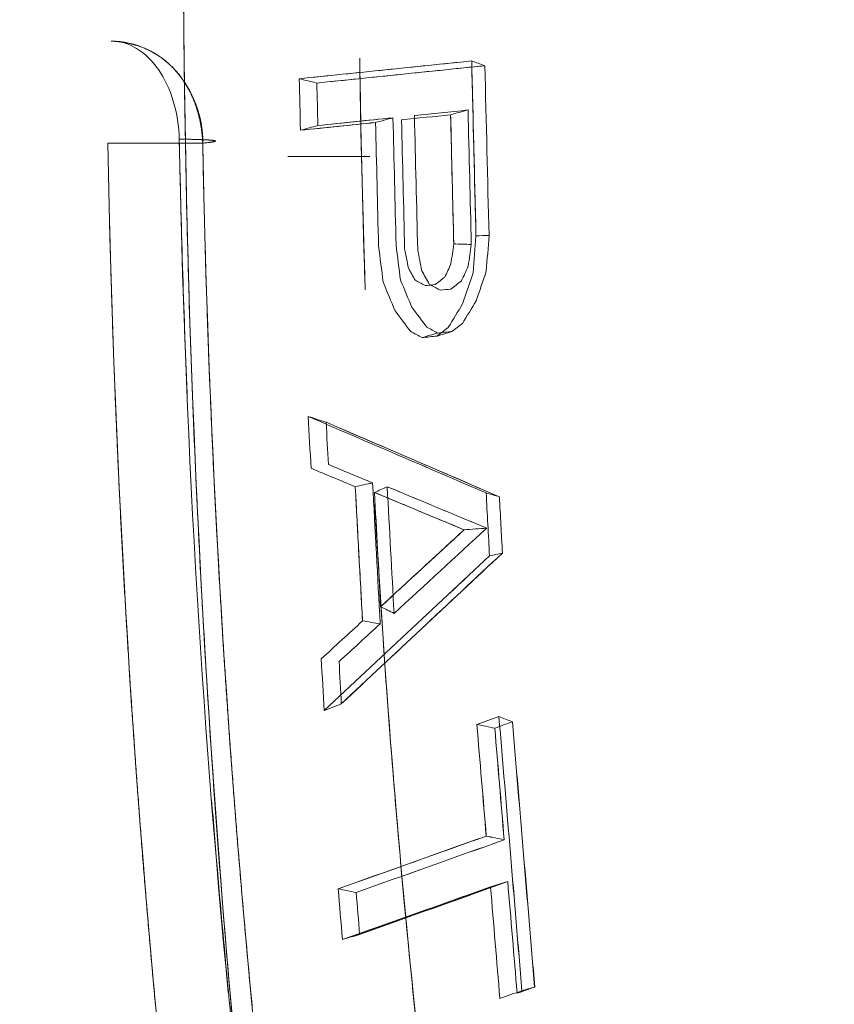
# Model space of a CAD drawing. Header units: millimetres. Extents: x -10 to 594, y 0 to 420.
# Tile 348 of 656: x 203.294 to 203.598, y 280.612 to 280.98. Entities that reach past the tile are written whole.
import ezdxf

# ---------------------------------------------------------------- set-up
doc = ezdxf.new("R2010")
doc.units = ezdxf.units.MM
doc.layers.add('1', color=7, linetype='Continuous', true_color=0xffffff)

msp = doc.modelspace()

# ---------------------------------------------------------------- linework, layer by layer
at = {"layer": '1', "color": 155, "linetype": 'Continuous', "lineweight": 18}
for points, knots in [([(203.4531, 283.65714), (203.36863, 283.65731), (203.20056, 283.62298), (202.87891, 283.42161), (202.5248, 282.9323), (202.23691, 282.05317), (202.13431, 281.01625), (202.23691, 279.97932), (202.5248, 279.10019), (202.87891, 278.61088), (203.20056, 278.40951), (203.36863, 278.37518), (203.4531, 278.37535)], [0, 0, 0, 0, 0.062502, 0.125002, 0.250001, 0.375001, 0.5, 0.624999, 0.749999, 0.874998, 0.937498, 1, 1, 1, 1]), ([(203.45309, 278.37538), (203.36863, 278.3752), (203.20057, 278.40953), (202.87892, 278.61091), (202.52481, 279.10021), (202.23693, 279.97933), (202.13433, 281.01625), (202.23693, 282.05316), (202.52481, 282.93228), (202.87892, 283.42159), (203.20057, 283.62296), (203.36863, 283.65729), (203.45309, 283.65711)], [0, 0, 0, 0, 0.062498, 0.124998, 0.249999, 0.374999, 0.5, 0.625001, 0.750001, 0.875002, 0.937502, 1, 1, 1, 1]), ([(203.56889, 278.40211), (203.48595, 278.40193), (203.32101, 278.43591), (203.00551, 278.63525), (202.65827, 279.11961), (202.37574, 279.98983), (202.27497, 281.01625), (202.37574, 282.04267), (202.65827, 282.91289), (203.00551, 283.39724), (203.32101, 283.59658), (203.48595, 283.63056), (203.56889, 283.63038)], [0, 0, 0, 0, 0.062503, 0.125003, 0.250002, 0.375001, 0.5, 0.624999, 0.749998, 0.874997, 0.937497, 1, 1, 1, 1]), ([(203.48933, 283.62522), (203.43327, 283.61791), (203.29574, 283.58054), (203.00553, 283.39718), (202.65829, 282.91284), (202.37578, 282.04264), (202.27501, 281.01625), (202.37578, 279.98985), (202.65829, 279.11965), (203.00553, 278.63531), (203.27172, 278.46713), (203.38357, 278.42965), (203.41425, 278.42178)], [0, 0, 0, 0, 0.045132, 0.111558, 0.24441, 0.377262, 0.510113, 0.642965, 0.775817, 0.908668, 0.975094, 1, 1, 1, 1]), ([(203.76163, 283.58571), (203.68121, 283.58588), (203.52139, 283.55248), (203.21596, 283.35655), (202.87999, 282.88048), (202.60633, 282.02513), (202.5086, 281.01625), (202.60633, 280.00736), (202.87999, 279.15202), (203.21596, 278.67594), (203.52139, 278.48001), (203.68121, 278.44661), (203.76163, 278.44678)], [0, 0, 0, 0, 0.062503, 0.125003, 0.250002, 0.375001, 0.5, 0.624999, 0.749998, 0.874997, 0.937497, 1, 1, 1, 1]), ([(203.76162, 278.44682), (203.68122, 278.44665), (203.5214, 278.48005), (203.21598, 278.67598), (202.88001, 279.15205), (202.60636, 280.00738), (202.50864, 281.01625), (202.60636, 282.02511), (202.88001, 282.88045), (203.21598, 283.35651), (203.5214, 283.55244), (203.68122, 283.58584), (203.76162, 283.58567)], [0, 0, 0, 0, 0.062497, 0.124997, 0.249998, 0.374999, 0.5, 0.625001, 0.750002, 0.875003, 0.937503, 1, 1, 1, 1]), ([(203.32894, 283.56116), (203.25205, 283.52801), (203.02041, 283.37952), (202.67821, 282.90175), (202.39765, 282.03664), (202.2976, 281.01625), (202.39765, 279.99585), (202.67821, 279.13074), (203.02041, 278.65297), (203.25205, 278.50448), (203.32894, 278.47133)], [0, 0, 0, 0, 0.069043, 0.212695, 0.356348, 0.5, 0.643652, 0.787305, 0.930957, 1, 1, 1, 1]), ([(203.32894, 278.47133), (203.25205, 278.50448), (203.02041, 278.65297), (202.67821, 279.13074), (202.39765, 279.99585), (202.2976, 281.01625), (202.39765, 282.03664), (202.67821, 282.90175), (203.02041, 283.37952), (203.25205, 283.52801), (203.32894, 283.56116)], [0, 0, 0, 0, 0.069043, 0.212695, 0.356348, 0.5, 0.643652, 0.787305, 0.930957, 1, 1, 1, 1]), ([(203.87674, 278.47357), (203.79781, 278.47341), (203.64099, 278.50646), (203.34149, 278.70034), (203.01215, 279.17146), (202.74375, 280.01789), (202.64785, 281.01625), (202.74375, 282.01461), (203.01215, 282.86104), (203.34149, 283.33215), (203.64099, 283.52603), (203.79781, 283.55909), (203.87674, 283.55892)], [0, 0, 0, 0, 0.0625, 0.125, 0.25, 0.375, 0.5, 0.625, 0.75, 0.875, 0.9375, 1, 1, 1, 1]), ([(203.87674, 283.55892), (203.79781, 283.55909), (203.64099, 283.52603), (203.34149, 283.33215), (203.01215, 282.86104), (202.74375, 282.01461), (202.64785, 281.01625), (202.74375, 280.01789), (203.01215, 279.17146), (203.34149, 278.70034), (203.64099, 278.50646), (203.79781, 278.47341), (203.87674, 278.47357)], [0, 0, 0, 0, 0.0625, 0.125, 0.25, 0.375, 0.5, 0.625, 0.75, 0.875, 0.9375, 1, 1, 1, 1]), ([(203.89065, 278.4889), (203.81225, 278.48873), (203.6565, 278.52159), (203.35905, 278.7143), (203.032, 279.18258), (202.76552, 280.0239), (202.67033, 281.01625), (202.76552, 282.00859), (203.032, 282.84992), (203.35905, 283.31819), (203.6565, 283.51091), (203.81225, 283.54376), (203.89065, 283.54359)], [0, 0, 0, 0, 0.0625, 0.125, 0.25, 0.375, 0.5, 0.625, 0.75, 0.875, 0.9375, 1, 1, 1, 1]), ([(203.89065, 283.54359), (203.81225, 283.54376), (203.6565, 283.51091), (203.35905, 283.31819), (203.032, 282.84992), (202.76552, 282.00859), (202.67033, 281.01625), (202.76552, 280.0239), (203.032, 279.18258), (203.35905, 278.7143), (203.6565, 278.52159), (203.81225, 278.48873), (203.89065, 278.4889)], [0, 0, 0, 0, 0.0625, 0.125, 0.25, 0.375, 0.5, 0.625, 0.75, 0.875, 0.9375, 1, 1, 1, 1]), ([(203.9277, 283.34978), (203.85515, 283.34994), (203.71099, 283.3196), (203.43567, 283.14166), (203.13328, 282.7093), (202.88785, 281.93249), (202.80052, 281.01625), (202.88785, 280.1), (203.13328, 279.32319), (203.43567, 278.89083), (203.71099, 278.71289), (203.85515, 278.68255), (203.9277, 278.68271)], [0, 0, 0, 0, 0.0625, 0.125, 0.25, 0.375, 0.5, 0.625, 0.75, 0.875, 0.9375, 1, 1, 1, 1]), ([(203.9277, 278.68271), (203.85515, 278.68255), (203.71099, 278.71289), (203.43567, 278.89083), (203.13328, 279.32319), (202.88785, 280.1), (202.80052, 281.01625), (202.88785, 281.93249), (203.13328, 282.7093), (203.43567, 283.14166), (203.71099, 283.3196), (203.85515, 283.34994), (203.9277, 283.34978)], [0, 0, 0, 0, 0.0625, 0.125, 0.25, 0.375, 0.5, 0.625, 0.75, 0.875, 0.9375, 1, 1, 1, 1]), ([(204.40352, 278.79375), (204.33394, 278.7936), (204.19588, 278.82249), (203.93276, 278.99196), (203.64432, 279.40375), (203.41025, 280.1436), (203.32698, 281.01625), (203.41025, 281.88889), (203.64432, 282.62874), (203.93276, 283.04053), (204.19588, 283.21), (204.33394, 283.23889), (204.40352, 283.23875)], [0, 0, 0, 0, 0.0625, 0.125, 0.25, 0.375, 0.5, 0.625, 0.75, 0.875, 0.9375, 1, 1, 1, 1]), ([(204.40352, 283.23875), (204.40271, 283.23875), (204.40107, 283.23875), (204.39862, 283.23873), (204.39617, 283.23871), (204.39372, 283.23867), (204.39127, 283.23862), (204.38882, 283.23856), (204.38637, 283.23849), (204.38392, 283.23841), (204.38148, 283.23831), (204.37903, 283.2382), (204.37658, 283.23808), (204.37414, 283.23795), (204.37169, 283.23781), (204.36925, 283.23765), (204.36681, 283.23748), (204.36437, 283.2373), (204.36193, 283.23711), (204.35949, 283.23691), (204.35705, 283.23669), (204.35461, 283.23646), (204.35217, 283.23622), (204.34973, 283.23597), (204.34729, 283.23571), (204.34486, 283.23543), (204.34242, 283.23515), (204.33999, 283.23485), (204.33755, 283.23453), (204.33512, 283.23421), (204.33269, 283.23388), (204.33026, 283.23353), (204.32782, 283.23317), (204.32539, 283.2328), (204.32296, 283.23242), (204.32053, 283.23202), (204.31811, 283.23161), (204.31568, 283.2312), (204.31325, 283.23076), (204.31082, 283.23032), (204.3084, 283.22987), (204.30597, 283.2294), (204.30355, 283.22892), (204.30113, 283.22843), (204.2987, 283.22793), (204.29628, 283.22741), (204.29386, 283.22689), (204.29144, 283.22635), (204.28902, 283.2258), (204.2866, 283.22524), (204.28418, 283.22466), (204.28176, 283.22408), (204.27934, 283.22348), (204.27692, 283.22287), (204.27451, 283.22225), (204.27209, 283.22161), (204.26968, 283.22097), (204.26726, 283.22031), (204.26485, 283.21964), (204.26243, 283.21896), (204.26002, 283.21827), (204.25761, 283.21756), (204.2552, 283.21684), (204.25279, 283.21611), (204.25038, 283.21537), (204.24797, 283.21462), (204.24556, 283.21385), (204.24315, 283.21308), (204.24074, 283.21229), (204.23834, 283.21149), (204.23593, 283.21067), (204.23352, 283.20985), (204.23112, 283.20901), (204.22871, 283.20816), (204.22631, 283.2073), (204.22391, 283.20643), (204.2215, 283.20555), (204.2191, 283.20465), (204.2167, 283.20374), (204.2143, 283.20282), (204.2119, 283.20189), (204.2095, 283.20094), (204.2071, 283.19999), (204.2047, 283.19902), (204.2023, 283.19804), (204.1999, 283.19705), (204.18479, 283.19072), (204.15713, 283.17787), (204.1173, 283.15582), (204.07802, 283.13051), (204.03929, 283.10193), (203.99797, 283.06746), (203.95432, 283.02621), (203.90866, 282.97716), (203.86414, 282.9233), (203.82084, 282.86476), (203.77892, 282.80184), (203.73854, 282.73473), (203.69979, 282.66355), (203.6627, 282.5884), (203.62734, 282.50947), (203.59381, 282.42691), (203.56215, 282.34083), (203.52913, 282.2415), (203.49572, 282.1281), (203.46318, 281.99979), (203.43707, 281.87842), (203.41636, 281.76547), (203.40009, 281.66198), (203.38623, 281.55674), (203.37481, 281.44998), (203.36586, 281.34218), (203.35944, 281.23381), (203.35559, 281.12513), (203.35431, 281.01625), (203.35559, 280.90737), (203.35944, 280.79869), (203.36586, 280.69032), (203.37481, 280.58252), (203.38623, 280.47576), (203.40009, 280.37052), (203.41635, 280.26703), (203.435, 280.16536), (203.45597, 280.06574), (203.47923, 279.96839), (203.50473, 279.87344), (203.53242, 279.78108), (203.56215, 279.69166), (203.5938, 279.60559), (203.62734, 279.52303), (203.66269, 279.44409), (203.69978, 279.36894), (203.73854, 279.29777), (203.77891, 279.23066), (203.82084, 279.16773), (203.86414, 279.1092), (203.90865, 279.05534), (203.95432, 279.00629), (204.00109, 278.96208), (204.04887, 278.92281), (204.09755, 278.8886), (204.14711, 278.8595), (204.18209, 278.84287), (204.20193, 278.8346), (204.20637, 278.83279), (204.2108, 278.83103), (204.21523, 278.8293), (204.21967, 278.82762), (204.22411, 278.82598), (204.22855, 278.82438), (204.233, 278.82282), (204.23744, 278.8213), (204.24189, 278.81982), (204.24634, 278.81838), (204.25079, 278.81698), (204.25525, 278.81563), (204.2597, 278.81431), (204.26416, 278.81304), (204.26862, 278.8118), (204.27309, 278.81061), (204.27755, 278.80946), (204.28202, 278.80834), (204.28649, 278.80727), (204.29096, 278.80624), (204.29543, 278.80525), (204.29991, 278.8043), (204.30439, 278.8034), (204.30887, 278.80253), (204.31335, 278.8017), (204.31784, 278.80092), (204.32233, 278.80017), (204.32682, 278.79947), (204.33131, 278.79881), (204.33581, 278.79818), (204.3403, 278.7976), (204.3448, 278.79706), (204.34931, 278.79656), (204.35381, 278.7961), (204.35832, 278.79568), (204.36283, 278.7953), (204.36734, 278.79497), (204.37185, 278.79467), (204.37637, 278.79442), (204.38089, 278.7942), (204.38541, 278.79403), (204.38994, 278.79389), (204.39446, 278.7938), (204.39899, 278.79375), (204.40201, 278.79375), (204.40352, 278.79375)], [0, 0, 0, 0, 0.000746, 0.001492, 0.002237, 0.002983, 0.003728, 0.004473, 0.005218, 0.005962, 0.006707, 0.007451, 0.008195, 0.008939, 0.009683, 0.010427, 0.01117, 0.011913, 0.012657, 0.0134, 0.014143, 0.014885, 0.015628, 0.016371, 0.017113, 0.017855, 0.018598, 0.01934, 0.020082, 0.020824, 0.021566, 0.022307, 0.023049, 0.023791, 0.024532, 0.025274, 0.026015, 0.026757, 0.027498, 0.028239, 0.02898, 0.029722, 0.030463, 0.031204, 0.031945, 0.032686, 0.033427, 0.034168, 0.034909, 0.03565, 0.036391, 0.037132, 0.037874, 0.038615, 0.039356, 0.040097, 0.040838, 0.041579, 0.04232, 0.043062, 0.043803, 0.044545, 0.045286, 0.046027, 0.046769, 0.047511, 0.048252, 0.048994, 0.049736, 0.050478, 0.05122, 0.051962, 0.052705, 0.053447, 0.054189, 0.054932, 0.055675, 0.056418, 0.057161, 0.057904, 0.058647, 0.05939, 0.060134, 0.060878, 0.061621, 0.062365, 0.06311, 0.075698, 0.088229, 0.100725, 0.113207, 0.125697, 0.14129, 0.156857, 0.172441, 0.188081, 0.20372, 0.219302, 0.234867, 0.250452, 0.266047, 0.281627, 0.297231, 0.312895, 0.333766, 0.354549, 0.375329, 0.390906, 0.406468, 0.422052, 0.437697, 0.453344, 0.468917, 0.484456, 0.499999, 0.515541, 0.531079, 0.546652, 0.5623, 0.577944, 0.593528, 0.60909, 0.624668, 0.640257, 0.655835, 0.67144, 0.687107, 0.70277, 0.718373, 0.733954, 0.74955, 0.765134, 0.780698, 0.796281, 0.811921, 0.82756, 0.843143, 0.858711, 0.874306, 0.889914, 0.905519, 0.921164, 0.93689, 0.938265, 0.93964, 0.941013, 0.942387, 0.94376, 0.945132, 0.946504, 0.947876, 0.949247, 0.950618, 0.951989, 0.953359, 0.954729, 0.956099, 0.957469, 0.958839, 0.960208, 0.961578, 0.962947, 0.964317, 0.965686, 0.967055, 0.968425, 0.969794, 0.971164, 0.972534, 0.973903, 0.975274, 0.976644, 0.978014, 0.979385, 0.980756, 0.982128, 0.9835, 0.984872, 0.986244, 0.987618, 0.988991, 0.990365, 0.99174, 0.993115, 0.994491, 0.995867, 0.997244, 0.998622, 1, 1, 1, 1]), ([(203.47991, 278.4802), (203.41768, 278.4859), (203.27586, 278.52158), (202.98571, 278.70414), (202.6472, 279.17448), (202.37226, 280.01952), (202.27438, 281.01625), (202.33963, 281.68073), (202.40177, 281.98769)], [0, 0, 0, 0, 0.079048, 0.181376, 0.386032, 0.590688, 0.795344, 1, 1, 1, 1]), ([(202.40177, 281.98769), (202.33963, 281.68073), (202.27438, 281.01625), (202.37226, 280.01952), (202.6472, 279.17448), (202.98571, 278.70414), (203.27587, 278.52158), (203.41768, 278.4859), (203.47991, 278.4802)], [0, 0, 0, 0, 0.204656, 0.409312, 0.613968, 0.818624, 0.920952, 1, 1, 1, 1]), ([(203.35318, 280.9352), (203.35299, 280.94495), (203.35007, 280.95443), (203.3407, 280.9679), (203.33424, 280.97188), (203.32771, 280.9718)], [0, 0, 0, 0, 0.5, 0.5, 1, 1, 1, 1]), ([(203.32771, 280.9718), (203.33424, 280.97188), (203.3407, 280.9679), (203.35007, 280.95443), (203.35299, 280.94495), (203.35318, 280.9352)], [0, 0, 0, 0, 0.5, 0.5, 1, 1, 1, 1]), ([(203.32771, 280.9718), (203.33221, 280.97184), (203.34116, 280.96979), (203.35258, 280.96135), (203.36016, 280.94865), (203.36201, 280.9387), (203.36196, 280.9337)], [0, 0, 0, 0, 0.250002, 0.500004, 0.750005, 1, 1, 1, 1]), ([(203.36195, 280.9337), (203.36194, 280.93395), (203.36192, 280.93445), (203.36187, 280.93519), (203.36181, 280.93593), (203.36174, 280.93666), (203.36167, 280.93738), (203.36158, 280.93809), (203.36149, 280.93879), (203.36138, 280.93948), (203.36127, 280.94017), (203.36115, 280.94084), (203.36102, 280.94151), (203.36089, 280.94216), (203.36075, 280.94281), (203.3606, 280.94344), (203.36044, 280.94407), (203.36028, 280.94468), (203.36011, 280.94529), (203.35993, 280.94588), (203.35975, 280.94647), (203.35957, 280.94704), (203.35938, 280.94761), (203.35918, 280.94816), (203.35898, 280.94871), (203.35877, 280.94924), (203.35856, 280.94976), (203.35835, 280.95028), (203.35813, 280.95078), (203.35791, 280.95127), (203.35769, 280.95176), (203.35746, 280.95223), (203.35723, 280.95269), (203.357, 280.95315), (203.35676, 280.95359), (203.35653, 280.95402), (203.35629, 280.95445), (203.35605, 280.95487), (203.35581, 280.95527), (203.35556, 280.95567), (203.35532, 280.95606), (203.35508, 280.95644), (203.35483, 280.95681), (203.35459, 280.95717), (203.35434, 280.95752), (203.3541, 280.95787), (203.35385, 280.9582), (203.35361, 280.95853), (203.35336, 280.95885), (203.35312, 280.95916), (203.35288, 280.95947), (203.35263, 280.95976), (203.35239, 280.96005), (203.35215, 280.96033), (203.35164, 280.96093), (203.35083, 280.96181), (203.3497, 280.96294), (203.34853, 280.96399), (203.34733, 280.96497), (203.3461, 280.96588), (203.34484, 280.96672), (203.34355, 280.96749), (203.34223, 280.96819), (203.34089, 280.96882), (203.33953, 280.96939), (203.33814, 280.96989), (203.33672, 280.97034), (203.33529, 280.97072), (203.33382, 280.97105), (203.33233, 280.97132), (203.33082, 280.97153), (203.32927, 280.9717), (203.32823, 280.97176), (203.32771, 280.9718)], [0, 0, 0, 0, 0.012616, 0.025115, 0.037496, 0.049756, 0.061895, 0.073911, 0.085802, 0.097568, 0.109209, 0.120722, 0.132109, 0.143367, 0.154497, 0.165499, 0.176373, 0.187117, 0.197733, 0.208221, 0.21858, 0.228811, 0.238914, 0.24889, 0.258739, 0.268462, 0.278058, 0.287529, 0.296876, 0.306098, 0.315197, 0.324173, 0.333028, 0.341761, 0.350373, 0.358866, 0.36724, 0.375497, 0.383635, 0.391658, 0.399565, 0.407357, 0.415036, 0.422601, 0.430054, 0.437396, 0.444628, 0.45175, 0.458763, 0.465669, 0.472467, 0.479159, 0.485746, 0.492228, 0.498607, 0.527265, 0.555605, 0.583658, 0.611458, 0.639044, 0.666455, 0.693736, 0.720932, 0.748091, 0.775264, 0.802502, 0.829861, 0.857399, 0.885174, 0.913252, 0.941699, 0.970589, 1, 1, 1, 1]), ([(203.46238, 280.9644), (203.45165, 280.96329), (203.43018, 280.96107), (203.4087, 280.95885), (203.39797, 280.95774)], [0, 0, 0, 0, 0.500017, 1, 1, 1, 1]), ([(203.42263, 280.87888), (203.42248, 280.88321), (203.42154, 280.91201), (203.4209, 280.94085), (203.42059, 280.96537)], [0, 0, 0, 0, 0.150459, 1, 1, 1, 1]), ([(203.46398, 280.89911), (203.46371, 280.90999), (203.46318, 280.93176), (203.46265, 280.95352), (203.46238, 280.9644)], [0, 0, 0, 0, 0.500003, 1, 1, 1, 1]), ([(203.40455, 280.95613), (203.41501, 280.95721), (203.43593, 280.95937), (203.45684, 280.96153), (203.46729, 280.96261)], [0, 0, 0, 0, 0.499991, 1, 1, 1, 1]), ([(203.43298, 280.94317), (203.42817, 280.94267), (203.41882, 280.94171), (203.40948, 280.94074), (203.40494, 280.94027)], [0, 0, 0, 0, 0.515032, 1, 1, 1, 1]), ([(203.4545, 280.94428), (203.45469, 280.93648), (203.45509, 280.92041), (203.45548, 280.90433), (203.45568, 280.89606)], [0, 0, 0, 0, 0.485294, 1, 1, 1, 1]), ([(203.39844, 280.93849), (203.40326, 280.93898), (203.4126, 280.93995), (203.42194, 280.94092), (203.42648, 280.94139)], [0, 0, 0, 0, 0.51495, 1, 1, 1, 1]), ([(203.35318, 280.9352), (203.35339, 280.9352), (203.35382, 280.93519), (203.35443, 280.93518), (203.35503, 280.93517), (203.35561, 280.93516), (203.35617, 280.93515), (203.35671, 280.93513), (203.35724, 280.93512), (203.35775, 280.93511), (203.35824, 280.93509), (203.35872, 280.93508), (203.35918, 280.93507), (203.35963, 280.93505), (203.36006, 280.93504), (203.36048, 280.93503), (203.36089, 280.93501), (203.36128, 280.935), (203.36165, 280.93498), (203.36202, 280.93497), (203.36237, 280.93496), (203.3627, 280.93494), (203.36303, 280.93493), (203.36334, 280.93491), (203.36363, 280.93489), (203.36392, 280.93488), (203.36419, 280.93486), (203.36444, 280.93484), (203.36469, 280.93483), (203.36492, 280.93481), (203.36513, 280.93479), (203.36533, 280.93477), (203.36552, 280.93475), (203.3657, 280.93473), (203.36586, 280.93471), (203.366, 280.93468), (203.36615, 280.93466), (203.3663, 280.93463), (203.36643, 280.9346), (203.36653, 280.93457), (203.3666, 280.93453), (203.36664, 280.9345), (203.36664, 280.93446), (203.3666, 280.93442), (203.36653, 280.93438), (203.36641, 280.93434), (203.36625, 280.93429), (203.36605, 280.93425), (203.3658, 280.93419), (203.36551, 280.93414), (203.36516, 280.93408), (203.36477, 280.93402), (203.36432, 280.93396), (203.36381, 280.93389), (203.36325, 280.93383), (203.36264, 280.93376), (203.36218, 280.93372), (203.36195, 280.9337)], [0, 0, 0, 0, 0.016407, 0.032509, 0.048325, 0.063873, 0.079171, 0.094236, 0.109087, 0.123738, 0.138206, 0.152507, 0.166656, 0.180668, 0.194556, 0.208335, 0.222019, 0.23562, 0.249151, 0.262626, 0.276055, 0.289451, 0.302826, 0.316191, 0.329555, 0.342931, 0.356329, 0.369758, 0.383228, 0.396749, 0.410329, 0.423978, 0.437704, 0.451516, 0.465421, 0.479428, 0.493543, 0.513615, 0.534124, 0.555096, 0.576554, 0.598522, 0.621021, 0.644072, 0.667694, 0.691905, 0.716721, 0.742156, 0.768221, 0.794925, 0.822278, 0.850281, 0.878937, 0.908245, 0.938197, 0.968787, 1, 1, 1, 1]), ([(203.36196, 280.9337), (203.35606, 280.9337), (203.34425, 280.9337), (203.33244, 280.9337), (203.32653, 280.9337)], [0, 0, 0, 0, 0.5, 1, 1, 1, 1]), ([(203.59266, 279.57693), (203.59213, 279.57815), (203.59106, 279.5806), (203.58947, 279.58427), (203.58788, 279.58796), (203.5863, 279.59165), (203.58472, 279.59535), (203.58314, 279.59905), (203.58157, 279.60277), (203.58, 279.60649), (203.57844, 279.61022), (203.57688, 279.61396), (203.57533, 279.6177), (203.57378, 279.62145), (203.57223, 279.62521), (203.57069, 279.62898), (203.56915, 279.63275), (203.56762, 279.63654), (203.56609, 279.64033), (203.56456, 279.64412), (203.56304, 279.64793), (203.56153, 279.65174), (203.56001, 279.65556), (203.55851, 279.65939), (203.557, 279.66323), (203.5555, 279.66707), (203.55401, 279.67092), (203.55252, 279.67478), (203.55103, 279.67865), (203.54955, 279.68252), (203.54807, 279.6864), (203.54659, 279.69029), (203.54512, 279.69419), (203.54366, 279.69809), (203.5422, 279.702), (203.54074, 279.70592), (203.53929, 279.70985), (203.53784, 279.71379), (203.53639, 279.71773), (203.53495, 279.72168), (203.53352, 279.72564), (203.53208, 279.7296), (203.53066, 279.73357), (203.52923, 279.73755), (203.52781, 279.74154), (203.5264, 279.74554), (203.52499, 279.74954), (203.52358, 279.75355), (203.52218, 279.75757), (203.52078, 279.7616), (203.51939, 279.76563), (203.518, 279.76967), (203.51661, 279.77372), (203.51523, 279.77778), (203.51385, 279.78184), (203.51248, 279.78591), (203.51111, 279.78999), (203.50975, 279.79408), (203.50839, 279.79817), (203.50703, 279.80228), (203.50568, 279.80639), (203.50433, 279.8105), (203.50299, 279.81463), (203.50165, 279.81876), (203.50032, 279.8229), (203.49899, 279.82705), (203.49766, 279.8312), (203.49634, 279.83537), (203.49502, 279.83954), (203.49371, 279.84372), (203.4924, 279.8479), (203.49109, 279.8521), (203.48979, 279.8563), (203.48849, 279.86051), (203.4872, 279.86472), (203.48591, 279.86895), (203.47866, 279.89285), (203.46583, 279.93689), (203.44829, 280.00211), (203.43186, 280.06854), (203.41654, 280.13616), (203.40117, 280.21063), (203.38612, 280.29215), (203.37183, 280.38089), (203.35942, 280.47093), (203.35204, 280.53479), (203.34824, 280.57153), (203.34731, 280.58075), (203.34639, 280.58998), (203.3455, 280.59921), (203.34462, 280.60845), (203.34377, 280.61769), (203.34293, 280.62693), (203.34212, 280.63617), (203.34132, 280.64542), (203.34055, 280.65467), (203.33979, 280.66392), (203.33905, 280.67318), (203.33834, 280.68244), (203.33764, 280.6917), (203.33697, 280.70097), (203.33631, 280.71024), (203.33567, 280.71951), (203.33506, 280.72879), (203.33446, 280.73807), (203.33388, 280.74735), (203.33333, 280.75664), (203.33279, 280.76593), (203.33227, 280.77522), (203.33178, 280.78452), (203.3313, 280.79382), (203.33084, 280.80312), (203.3304, 280.81243), (203.32999, 280.82174), (203.32959, 280.83105), (203.32921, 280.84036), (203.32885, 280.84968), (203.32851, 280.859), (203.3282, 280.86833), (203.3279, 280.87766), (203.32762, 280.88699), (203.32736, 280.89632), (203.32712, 280.90566), (203.3269, 280.915), (203.3267, 280.92435), (203.32659, 280.93058), (203.32653, 280.9337)], [0, 0, 0, 0, 0.003334, 0.006668, 0.010001, 0.013334, 0.016667, 0.019999, 0.023331, 0.026663, 0.029995, 0.033326, 0.036657, 0.039988, 0.043319, 0.04665, 0.04998, 0.05331, 0.056641, 0.059971, 0.063301, 0.066631, 0.069961, 0.073291, 0.076622, 0.079952, 0.083282, 0.086612, 0.089942, 0.093273, 0.096603, 0.099934, 0.103265, 0.106596, 0.109927, 0.113259, 0.116591, 0.119922, 0.123255, 0.126587, 0.12992, 0.133253, 0.136587, 0.139921, 0.143255, 0.146589, 0.149925, 0.15326, 0.156596, 0.159932, 0.163269, 0.166607, 0.169945, 0.173283, 0.176622, 0.179962, 0.183302, 0.186643, 0.189985, 0.193327, 0.19667, 0.200014, 0.203358, 0.206703, 0.210049, 0.213395, 0.216742, 0.220091, 0.22344, 0.226789, 0.23014, 0.233492, 0.236844, 0.240197, 0.243552, 0.246907, 0.250263, 0.300419, 0.350452, 0.400423, 0.450393, 0.500423, 0.562917, 0.625316, 0.687743, 0.75032, 0.756607, 0.76289, 0.769169, 0.775445, 0.781717, 0.787986, 0.794251, 0.800513, 0.806772, 0.813029, 0.819282, 0.825533, 0.831781, 0.838027, 0.844271, 0.850513, 0.856752, 0.86299, 0.869226, 0.87546, 0.881693, 0.887924, 0.894154, 0.900383, 0.906611, 0.912838, 0.919065, 0.925291, 0.931516, 0.937741, 0.943966, 0.95019, 0.956415, 0.96264, 0.968865, 0.975091, 0.981317, 0.987544, 0.993771, 1, 1, 1, 1]), ([(203.36196, 280.9337), (203.36199, 280.9321), (203.36205, 280.9289), (203.36215, 280.9241), (203.36225, 280.9193), (203.36236, 280.9145), (203.36248, 280.90971), (203.36259, 280.90491), (203.36272, 280.90012), (203.36285, 280.89533), (203.36299, 280.89053), (203.36313, 280.88574), (203.36327, 280.88095), (203.36343, 280.87616), (203.36358, 280.87138), (203.36375, 280.86659), (203.36391, 280.8618), (203.36409, 280.85702), (203.36427, 280.85223), (203.36445, 280.84745), (203.36464, 280.84267), (203.36484, 280.83788), (203.36504, 280.8331), (203.36524, 280.82832), (203.36546, 280.82354), (203.36567, 280.81876), (203.3659, 280.81399), (203.36612, 280.80921), (203.36636, 280.80444), (203.3666, 280.79966), (203.36684, 280.79489), (203.36709, 280.79012), (203.36734, 280.78534), (203.3676, 280.78057), (203.36787, 280.7758), (203.36814, 280.77103), (203.36842, 280.76627), (203.3687, 280.7615), (203.36899, 280.75673), (203.36928, 280.75197), (203.36958, 280.7472), (203.36988, 280.74244), (203.37019, 280.73768), (203.37051, 280.73292), (203.37083, 280.72815), (203.37115, 280.72339), (203.37148, 280.71864), (203.37182, 280.71388), (203.37216, 280.70912), (203.37251, 280.70437), (203.37286, 280.69961), (203.37322, 280.69486), (203.37358, 280.6901), (203.37395, 280.68535), (203.37432, 280.6806), (203.3747, 280.67585), (203.37509, 280.6711), (203.37548, 280.66635), (203.37587, 280.6616), (203.37628, 280.65686), (203.37668, 280.65211), (203.37709, 280.64736), (203.37751, 280.64262), (203.37793, 280.63788), (203.37836, 280.63314), (203.3788, 280.62839), (203.37923, 280.62365), (203.37968, 280.61891), (203.38013, 280.61418), (203.38058, 280.60944), (203.38104, 280.6047), (203.38151, 280.59997), (203.38198, 280.59523), (203.38246, 280.5905), (203.38294, 280.58576), (203.38343, 280.58103), (203.38621, 280.55433), (203.39171, 280.5059), (203.40084, 280.4363), (203.41002, 280.37488), (203.4163, 280.33679), (203.41893, 280.32146)], [0, 0, 0, 0, 0.007665, 0.01533, 0.022994, 0.030657, 0.038319, 0.045982, 0.053643, 0.061305, 0.068966, 0.076626, 0.084286, 0.091946, 0.099606, 0.107266, 0.114925, 0.122585, 0.130244, 0.137904, 0.145563, 0.153223, 0.160883, 0.168543, 0.176203, 0.183864, 0.191525, 0.199186, 0.206848, 0.21451, 0.222172, 0.229836, 0.237499, 0.245164, 0.252829, 0.260495, 0.268162, 0.275829, 0.283497, 0.291167, 0.298837, 0.306508, 0.31418, 0.321854, 0.329528, 0.337204, 0.344881, 0.352559, 0.360238, 0.367919, 0.375601, 0.383285, 0.39097, 0.398657, 0.406345, 0.414035, 0.421727, 0.42942, 0.437115, 0.444811, 0.45251, 0.460211, 0.467913, 0.475617, 0.483324, 0.491032, 0.498743, 0.506455, 0.51417, 0.521887, 0.529606, 0.537328, 0.545052, 0.552779, 0.560507, 0.568239, 0.575972, 0.691468, 0.806719, 0.921869, 1, 1, 1, 1]), ([(203.44385, 280.86106), (203.44479, 280.86116), (203.44665, 280.86135), (203.44852, 280.86155), (203.44946, 280.86164)], [0, 0, 0, 0, 0.499685, 1, 1, 1, 1]), ([(203.45499, 280.86333), (203.4541, 280.86324), (203.45232, 280.86305), (203.45054, 280.86287), (203.44966, 280.86278)], [0, 0, 0, 0, 0.500871, 1, 1, 1, 1]), ([(203.46777, 280.80305), (203.4567, 280.80782), (203.43456, 280.81734), (203.41242, 280.82686), (203.40134, 280.83162)], [0, 0, 0, 0, 0.500022, 1, 1, 1, 1]), ([(203.40801, 280.82946), (203.41871, 280.82487), (203.44028, 280.81559), (203.46184, 280.80632), (203.47272, 280.80164)], [0, 0, 0, 0, 0.49565, 1, 1, 1, 1]), ([(203.4189, 280.80539), (203.41935, 280.79704), (203.42025, 280.78033), (203.42115, 280.76362), (203.4216, 280.75526)], [0, 0, 0, 0, 0.499994, 1, 1, 1, 1]), ([(203.42609, 280.80325), (203.4319, 280.80083), (203.44305, 280.79618), (203.45421, 280.79153), (203.45956, 280.7893)], [0, 0, 0, 0, 0.520686, 1, 1, 1, 1]), ([(203.46797, 280.78992), (203.46178, 280.7925), (203.4494, 280.79765), (203.43702, 280.80281), (203.43084, 280.80539)], [0, 0, 0, 0, 0.50019, 1, 1, 1, 1]), ([(203.44338, 280.58913), (203.44136, 280.60756), (203.43533, 280.66683), (203.42982, 280.73686), (203.42678, 280.78849), (203.42622, 280.79875)], [0, 0, 0, 0, 0.266757, 0.854451, 1, 1, 1, 1]), ([(203.45956, 280.7893), (203.45458, 280.78472), (203.44419, 280.77515), (203.43379, 280.76558), (203.42838, 280.76059)], [0, 0, 0, 0, 0.479312, 1, 1, 1, 1]), ([(203.47385, 280.78062), (203.46373, 280.77115), (203.44368, 280.75238), (203.42362, 280.73361), (203.41368, 280.72431)], [0, 0, 0, 0, 0.50441, 1, 1, 1, 1]), ([(203.40726, 280.72176), (203.41755, 280.7314), (203.43815, 280.75068), (203.45874, 280.76995), (203.46903, 280.77959)], [0, 0, 0, 0, 0.499978, 1, 1, 1, 1]), ([(203.48113, 280.61718), (203.4797, 280.63424), (203.47685, 280.66837), (203.47398, 280.70249), (203.47254, 280.71955)], [0, 0, 0, 0, 0.500008, 1, 1, 1, 1]), ([(203.39574, 280.41798), (203.38764, 280.47276), (203.37635, 280.56251), (203.36802, 280.65362), (203.36527, 280.68852)], [0, 0, 0, 0, 0.618604, 1, 1, 1, 1]), ([(203.46782, 280.67493), (203.45874, 280.67169), (203.44031, 280.66513), (203.42188, 280.65856), (203.41253, 280.65523)], [0, 0, 0, 0, 0.492526, 1, 1, 1, 1]), ([(203.41413, 280.63625), (203.42348, 280.63958), (203.44191, 280.64614), (203.46033, 280.65271), (203.46941, 280.65594)], [0, 0, 0, 0, 0.507467, 1, 1, 1, 1]), ([(203.47583, 280.65792), (203.46647, 280.65459), (203.44804, 280.64802), (203.42961, 280.64146), (203.42054, 280.63823)], [0, 0, 0, 0, 0.50789, 1, 1, 1, 1])]:
    msp.add_open_spline(points, degree=3, knots=knots, dxfattribs=at)
for points in [[(203.39797, 280.95774), (203.41944, 280.95996), (203.44091, 280.96218), (203.46238, 280.9644)], [(203.42059, 280.96539), (203.42094, 280.93816), (203.42157, 280.91095), (203.42248, 280.88377)], [(203.46238, 280.9644), (203.46401, 280.96381), (203.46565, 280.96321), (203.46729, 280.96261)], [(203.46729, 280.96261), (203.46565, 280.96321), (203.46402, 280.96381), (203.46238, 280.9644)], [(203.46238, 280.9644), (203.46292, 280.94264), (203.46345, 280.92088), (203.46398, 280.89911)], [(203.46729, 280.96261), (203.44638, 280.96045), (203.42547, 280.95829), (203.40455, 280.95613)], [(203.46729, 280.96261), (203.46781, 280.94148), (203.46833, 280.92034), (203.46884, 280.8992)], [(203.46885, 280.8992), (203.46833, 280.92034), (203.46781, 280.94148), (203.46729, 280.96261)], [(203.39797, 280.95774), (203.40016, 280.9572), (203.40236, 280.95666), (203.40455, 280.95613)], [(203.39844, 280.93849), (203.39829, 280.9449), (203.39813, 280.95132), (203.39797, 280.95774)], [(203.40455, 280.95613), (203.40468, 280.95084), (203.40481, 280.94556), (203.40495, 280.94027)], [(203.44099, 280.944), (203.44766, 280.94469), (203.45434, 280.94538), (203.46101, 280.94607)], [(203.46101, 280.94607), (203.45884, 280.94547), (203.45667, 280.94488), (203.4545, 280.94428)], [(203.46224, 280.89586), (203.46183, 280.9126), (203.46142, 280.92934), (203.46101, 280.94607)], [(203.46101, 280.94607), (203.46142, 280.92934), (203.46183, 280.9126), (203.46224, 280.89587)], [(203.40495, 280.94027), (203.41429, 280.94124), (203.42364, 280.94221), (203.43298, 280.94317)], [(203.42648, 280.94139), (203.42864, 280.94198), (203.43081, 280.94258), (203.43298, 280.94317)], [(203.43298, 280.94317), (203.43337, 280.92732), (203.43376, 280.91146), (203.43415, 280.89561)], [(203.4545, 280.94428), (203.44839, 280.94365), (203.44228, 280.94302), (203.43617, 280.94239)], [(203.43617, 280.94239), (203.43656, 280.92631), (203.43696, 280.91024), (203.43734, 280.89416)], [(203.44222, 280.89379), (203.44181, 280.91053), (203.4414, 280.92726), (203.44099, 280.944)], [(203.45568, 280.89606), (203.45529, 280.91213), (203.4549, 280.92821), (203.4545, 280.94428)], [(203.42648, 280.94139), (203.41713, 280.94042), (203.40779, 280.93945), (203.39844, 280.93849)], [(203.40494, 280.94027), (203.40278, 280.93968), (203.40061, 280.93908), (203.39844, 280.93849)], [(203.4276, 280.89535), (203.42723, 280.9107), (203.42685, 280.92604), (203.42648, 280.94139)], [(203.36196, 280.9337), (203.37047, 280.93448), (203.36754, 280.93499), (203.35318, 280.9352)], [(203.35318, 280.9352), (203.35518, 280.82817), (203.36135, 280.72151), (203.37149, 280.61654)], [(203.35613, 280.84019), (203.3548, 280.8718), (203.35382, 280.90349), (203.35321, 280.9352)], [(203.32653, 280.9337), (203.33104, 280.6839), (203.38322, 280.18808), (203.51267, 279.76028), (203.59266, 279.57693)], [(203.32653, 280.9337), (203.33834, 280.9337), (203.35015, 280.9337), (203.36196, 280.9337)], [(203.41894, 280.32148), (203.38531, 280.51786), (203.36586, 280.72508), (203.36196, 280.9337)], [(203.39377, 280.92868), (203.40398, 280.92868), (203.41418, 280.92868), (203.42438, 280.92868)], [(203.46398, 280.89911), (203.46363, 280.89448), (203.46328, 280.88984), (203.46292, 280.88521)], [(203.46884, 280.8992), (203.46722, 280.89917), (203.4656, 280.89914), (203.46398, 280.89911)], [(203.46784, 280.88585), (203.46817, 280.8903), (203.46851, 280.89475), (203.46885, 280.8992)], [(203.42933, 280.88173), (203.42875, 280.88627), (203.42818, 280.89081), (203.4276, 280.89535)], [(203.43415, 280.89561), (203.4347, 280.89125), (203.43525, 280.88689), (203.4358, 280.88253)], [(203.43734, 280.89416), (203.43781, 280.89178), (203.43828, 280.8894), (203.43875, 280.88701)], [(203.44375, 280.88601), (203.44324, 280.8886), (203.44273, 280.8912), (203.44222, 280.89379)], [(203.45463, 280.88866), (203.45498, 280.89112), (203.45533, 280.89359), (203.45568, 280.89606)], [(203.45568, 280.89606), (203.45786, 280.89599), (203.46005, 280.89593), (203.46224, 280.89586)], [(203.46224, 280.89587), (203.46186, 280.89318), (203.46148, 280.89049), (203.4611, 280.8878)], [(203.43875, 280.88701), (203.43958, 280.88552), (203.44041, 280.88403), (203.44125, 280.88254)], [(203.45236, 280.88369), (203.45312, 280.88534), (203.45388, 280.887), (203.45463, 280.88866)], [(203.4611, 280.8878), (203.46025, 280.88595), (203.4594, 280.88409), (203.45856, 280.88224)], [(203.44655, 280.881), (203.44561, 280.88267), (203.44468, 280.88434), (203.44375, 280.88601)], [(203.44873, 280.88087), (203.44994, 280.88181), (203.45115, 280.88275), (203.45236, 280.88369)], [(203.46292, 280.88521), (203.46161, 280.88137), (203.46031, 280.87754), (203.459, 280.8737)], [(203.46409, 280.87486), (203.46534, 280.87853), (203.46659, 280.88219), (203.46784, 280.88585)], [(203.43379, 280.87109), (203.4323, 280.87464), (203.43081, 280.87818), (203.42933, 280.88173)], [(203.4358, 280.88253), (203.43722, 280.87915), (203.43864, 280.87576), (203.44006, 280.87238)], [(203.44125, 280.88254), (203.4425, 280.88185), (203.44374, 280.88117), (203.44499, 280.88048)], [(203.44499, 280.88048), (203.44624, 280.88061), (203.44748, 280.88074), (203.44873, 280.88087)], [(203.45061, 280.87877), (203.44926, 280.87951), (203.4479, 280.88025), (203.44655, 280.881)], [(203.45462, 280.87918), (203.45328, 280.87904), (203.45195, 280.87891), (203.45061, 280.87877)], [(203.45856, 280.88224), (203.45724, 280.88122), (203.45593, 280.8802), (203.45462, 280.87918)], [(203.44006, 280.87238), (203.44191, 280.86992), (203.44375, 280.86746), (203.44559, 280.865)], [(203.459, 280.8737), (203.45721, 280.87076), (203.45543, 280.86783), (203.45365, 280.86489)], [(203.45894, 280.86638), (203.46066, 280.86921), (203.46237, 280.87204), (203.46409, 280.87486)], [(203.43953, 280.86343), (203.43761, 280.86599), (203.4357, 280.86854), (203.43379, 280.87109)], [(203.44559, 280.865), (203.44695, 280.86426), (203.4483, 280.86352), (203.44966, 280.86278)], [(203.45365, 280.86489), (203.45225, 280.86381), (203.45086, 280.86273), (203.44946, 280.86164)], [(203.455, 280.86333), (203.45631, 280.86435), (203.45763, 280.86537), (203.45894, 280.86638)], [(203.44385, 280.86106), (203.44241, 280.86185), (203.44097, 280.86264), (203.43953, 280.86343)], [(203.44966, 280.86278), (203.44772, 280.86221), (203.44579, 280.86163), (203.44385, 280.86106)], [(203.44946, 280.86164), (203.44759, 280.86145), (203.44572, 280.86126), (203.44385, 280.86106)], [(203.44946, 280.86164), (203.4513, 280.86221), (203.45315, 280.86277), (203.45499, 280.86333)], [(203.44966, 280.86278), (203.45144, 280.86296), (203.45322, 280.86314), (203.455, 280.86333)], [(203.40134, 280.83162), (203.40356, 280.8309), (203.40579, 280.83018), (203.40801, 280.82946)], [(203.40134, 280.83162), (203.42349, 280.8221), (203.44564, 280.81258), (203.46777, 280.80306)], [(203.40239, 280.81227), (203.40204, 280.81872), (203.40169, 280.82517), (203.40134, 280.83162)], [(203.40801, 280.82946), (203.4083, 280.82421), (203.40859, 280.81895), (203.40888, 280.81369)], [(203.47272, 280.80165), (203.45116, 280.81092), (203.42959, 280.82019), (203.40801, 280.82946)], [(203.40888, 280.81369), (203.41438, 280.8114), (203.41988, 280.8091), (203.42538, 280.80681)], [(203.4189, 280.80539), (203.4134, 280.80769), (203.40789, 280.80998), (203.40239, 280.81227)], [(203.42538, 280.80681), (203.42322, 280.80634), (203.42106, 280.80587), (203.4189, 280.80539)], [(203.42821, 280.75423), (203.42727, 280.77175), (203.42633, 280.78928), (203.42538, 280.80681)], [(203.42538, 280.80681), (203.42633, 280.78928), (203.42728, 280.77176), (203.42822, 280.75423)], [(203.4216, 280.75526), (203.4207, 280.77197), (203.4198, 280.78868), (203.4189, 280.80539)], [(203.43084, 280.80539), (203.42925, 280.80468), (203.42767, 280.80397), (203.42609, 280.80325)], [(203.42609, 280.80326), (203.42685, 280.78903), (203.42762, 280.77481), (203.42838, 280.76059)], [(203.45956, 280.7893), (203.4484, 280.79395), (203.43725, 280.7986), (203.42609, 280.80326)], [(203.43084, 280.80539), (203.44322, 280.80024), (203.4556, 280.79508), (203.46797, 280.78992)], [(203.43339, 280.75807), (203.43254, 280.77385), (203.43169, 280.78962), (203.43084, 280.80539)], [(203.46777, 280.80306), (203.46819, 280.79523), (203.46861, 280.78741), (203.46903, 280.77959)], [(203.47272, 280.80164), (203.47107, 280.80211), (203.46942, 280.80258), (203.46777, 280.80305)], [(203.42623, 280.79877), (203.43025, 280.72563), (203.43627, 280.65298), (203.44425, 280.58129)], [(203.47385, 280.78061), (203.47347, 280.78762), (203.4731, 280.79464), (203.47272, 280.80165)], [(203.42838, 280.76059), (203.43877, 280.77016), (203.44917, 280.77973), (203.45956, 280.7893)], [(203.43339, 280.75808), (203.44492, 280.76869), (203.45644, 280.77931), (203.46797, 280.78992)], [(203.46797, 280.78992), (203.45644, 280.7793), (203.44492, 280.76869), (203.43339, 280.75807)], [(203.45956, 280.7893), (203.46236, 280.78951), (203.46516, 280.78971), (203.46797, 280.78992)], [(203.46797, 280.78992), (203.46516, 280.78972), (203.46236, 280.78951), (203.45956, 280.7893)], [(203.41369, 280.7243), (203.43375, 280.74307), (203.4538, 280.76184), (203.47385, 280.78061)], [(203.46903, 280.77959), (203.47063, 280.77993), (203.47224, 280.78028), (203.47385, 280.78062)], [(203.46903, 280.77959), (203.44844, 280.76031), (203.42785, 280.74104), (203.40726, 280.72176)], [(203.42838, 280.76059), (203.43005, 280.75975), (203.43172, 280.75892), (203.43339, 280.75808)], [(203.40622, 280.74111), (203.41135, 280.74583), (203.41647, 280.75055), (203.4216, 280.75526)], [(203.42822, 280.75423), (203.4231, 280.74951), (203.41798, 280.74479), (203.41285, 280.74007)], [(203.4216, 280.75526), (203.4238, 280.75492), (203.42601, 280.75457), (203.42821, 280.75423)], [(203.40726, 280.72176), (203.40691, 280.72821), (203.40657, 280.73466), (203.40622, 280.74111)], [(203.41285, 280.74007), (203.41313, 280.73482), (203.41341, 280.72956), (203.41369, 280.7243)], [(203.41368, 280.72431), (203.41154, 280.72346), (203.4094, 280.72261), (203.40726, 280.72176)], [(203.46431, 280.71662), (203.46705, 280.71759), (203.4698, 280.71857), (203.47255, 280.71955)], [(203.47759, 280.71758), (203.47539, 280.7168), (203.4732, 280.71602), (203.47101, 280.71524)], [(203.47254, 280.71955), (203.47422, 280.71889), (203.47589, 280.71823), (203.47756, 280.71757)], [(203.47255, 280.71955), (203.47542, 280.68543), (203.47829, 280.65131), (203.48113, 280.61718)], [(203.47756, 280.71757), (203.48035, 280.68457), (203.48311, 280.65156), (203.48586, 280.61855)], [(203.48591, 280.61856), (203.48315, 280.65157), (203.48038, 280.68457), (203.47759, 280.71758)], [(203.471, 280.71523), (203.46877, 280.71569), (203.46654, 280.71615), (203.46431, 280.71662)], [(203.46431, 280.71662), (203.46548, 280.70272), (203.46665, 280.68882), (203.46781, 280.67492)], [(203.46782, 280.67493), (203.46665, 280.68882), (203.46548, 280.70272), (203.46431, 280.71662)], [(203.4745, 280.67354), (203.47334, 280.68744), (203.47217, 280.70133), (203.471, 280.71523)], [(203.47101, 280.71524), (203.47218, 280.70134), (203.47335, 280.68744), (203.47451, 280.67354)], [(203.41253, 280.65523), (203.43096, 280.6618), (203.44939, 280.66836), (203.46782, 280.67493)], [(203.41923, 280.65386), (203.43766, 280.66042), (203.45608, 280.66699), (203.47451, 280.67355)], [(203.47451, 280.67354), (203.45609, 280.66698), (203.43766, 280.66042), (203.41923, 280.65385)], [(203.46781, 280.67492), (203.47004, 280.67446), (203.47227, 280.674), (203.4745, 280.67354)], [(203.47451, 280.67355), (203.47228, 280.67401), (203.47005, 280.67447), (203.46782, 280.67493)], [(203.41253, 280.65523), (203.41476, 280.65478), (203.41699, 280.65432), (203.41923, 280.65386)], [(203.41413, 280.63625), (203.41359, 280.64258), (203.41306, 280.6489), (203.41253, 280.65523)], [(203.46941, 280.65594), (203.45098, 280.64938), (203.43256, 280.64281), (203.41413, 280.63625)], [(203.42054, 280.63822), (203.43898, 280.64478), (203.45741, 280.65135), (203.47583, 280.65791)], [(203.46941, 280.65594), (203.47155, 280.6566), (203.47369, 280.65726), (203.47583, 280.65792)], [(203.4729, 280.61425), (203.47174, 280.62815), (203.47057, 280.64204), (203.46941, 280.65594)], [(203.47583, 280.65791), (203.47701, 280.64401), (203.47818, 280.63012), (203.47935, 280.61622)], [(203.41923, 280.65385), (203.41967, 280.64864), (203.42011, 280.64343), (203.42054, 280.63822)], [(203.42054, 280.63823), (203.4184, 280.63757), (203.41626, 280.63691), (203.41413, 280.63625)], [(203.47935, 280.61622), (203.48154, 280.617), (203.48372, 280.61778), (203.48591, 280.61856)], [(203.48586, 280.61855), (203.48428, 280.6181), (203.48271, 280.61764), (203.48113, 280.61718)], [(203.48113, 280.61718), (203.47838, 280.61621), (203.47564, 280.61523), (203.4729, 280.61425)]]:
    msp.add_open_spline(points, degree=3, dxfattribs=at)

doc.saveas('drawing.dxf')
